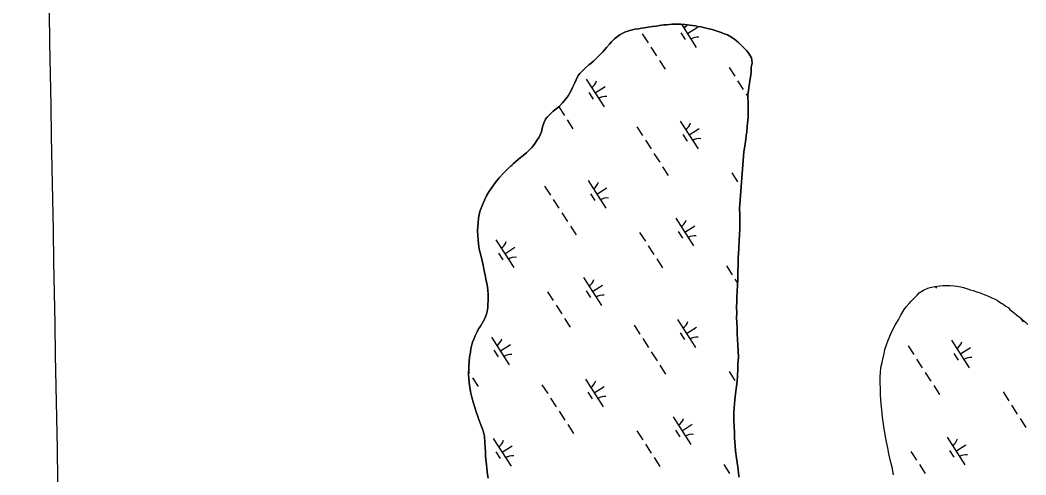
# Model space of a CAD drawing. Extents: x 3937982 to 3958556, y 219448 to 241894.
# Drawn here: x 3951376 to 3952902, y 228573 to 229263 of the extents above; entities that cross this region are included whole.
import ezdxf

# ---------------------------------------------------------------- set-up
doc = ezdxf.new("R2010")
doc.units = 0
for name, color, linetype in [('V-GRID-MAJR', 7, 'Continuous'), ('V-TOPO-SHOR', 7, 'Continuous'), ('V-WETL-SWMP', 7, 'Continuous')]:
    doc.layers.add(name, color=color, linetype=linetype)

msp = doc.modelspace()

# ---------------------------------------------------------------- linework, layer by layer
at = {"layer": 'V-GRID-MAJR'}
msp.add_spline([(3951546.997, 222374.883), (3951510.765, 224351.731), (3951399.696, 230411.652), (3951288.627, 236471.56), (3951286.871, 236567.353)], degree=3, dxfattribs=at)
at = {"layer": 'V-TOPO-SHOR'}
for points in [[(3952465.401, 228741.334), (3952466.137, 228751.248), (3952465.895, 228761.937), (3952465.283, 228769.123), (3952464.654, 228779.617), (3952464.431, 228786.416), (3952464.193, 228796.329), (3952463.581, 228802.933), (3952463.151, 228812.647), (3952463.517, 228817.509), (3952463.083, 228828.196), (3952463.444, 228834.804), (3952463.607, 228841.802), (3952464.144, 228852.688), (3952464.892, 228859.688), (3952465.227, 228871.544), (3952465.193, 228879.707), (3952465.522, 228893.312), (3952465.873, 228902.448), (3952466.589, 228916.055), (3952467.312, 228929.08), (3952467.863, 228936.467), (3952468.205, 228946.963), (3952468.177, 228953.57), (3952468.332, 228962.512), (3952468.308, 228968.34), (3952467.687, 228977.083), (3952474.118, 229063.011), (3952475.261, 229068.653), (3952476.205, 229074.875), (3952477.534, 229082.266), (3952478.091, 229088.099), (3952478.849, 229092.574), (3952479.59, 229100.934), (3952479.955, 229106.764), (3952480.893, 229114.348), (3952480.997, 229135.144), (3952480.546, 229149.328), (3952480.919, 229153.025), (3952481.863, 229159.636), (3952482.623, 229163.719), (3952483.567, 229169.943), (3952484.135, 229173.443), (3952485.083, 229179.278), (3952485.445, 229184.916), (3952485.611, 229191.523), (3952486.754, 229197.165), (3952486.537, 229202.607), (3952485.746, 229205.517), (3952483.59, 229209.59), (3952481.831, 229212.107), (3952478.703, 229215.982), (3952474.017, 229221.014), (3952471.871, 229223.142), (3952468.748, 229226.239), (3952466.018, 229228.559), (3952463.483, 229230.687), (3952459.97, 229233.587), (3952454.709, 229237.257), (3952449.642, 229240.149), (3952443.412, 229242.455), (3952439.713, 229243.993), (3952433.68, 229246.104), (3952426.479, 229248.212), (3952419.088, 229249.93), (3952413.251, 229251.458), (3952409.555, 229252.22), (3952404.304, 229253.17), (3952401.191, 229253.934), (3952396.523, 229254.497), (3952388.552, 229255.238), (3952384.663, 229255.998), (3952378.636, 229256.555), (3952375.136, 229256.735), (3952370.278, 229256.715), (3952365.42, 229256.305), (3952357.261, 229255.687), (3952352.792, 229255.277), (3952346.189, 229254.278), (3952341.917, 229253.481), (3952335.507, 229252.873), (3952329.291, 229251.873), (3952323.076, 229251.069), (3952318.998, 229250.469), (3952314.921, 229249.674), (3952309.092, 229248.871)], [(3952309.092, 229248.871), (3952305.598, 229248.079), (3952301.328, 229247.087), (3952298.416, 229246.104), (3952294.535, 229244.726), (3952289.493, 229242.178), (3952286.197, 229240.415), (3952280.578, 229236.503), (3952277.866, 229234.16), (3952273.612, 229229.477), (3952270.518, 229226.161), (3952265.681, 229220.891), (3952260.655, 229214.846), (3952257.558, 229211.722), (3952253.302, 229207.233), (3952250.398, 229204.501), (3952245.946, 229200.399), (3952242.655, 229197.47), (3952239.167, 229194.734), (3952233.748, 229189.854), (3952230.262, 229186.729), (3952225.425, 229181.848), (3952222.912, 229178.535), (3952219.832, 229172.303), (3952217.714, 229167.434), (3952214.245, 229160.617), (3952211.937, 229155.165), (3952207.691, 229147.956), (3952204.601, 229143.667), (3952199.381, 229137.425), (3952193.771, 229131.375), (3952184.862, 229124.342), (3952180.795, 229120.632), (3952175.96, 229115.559), (3952173.447, 229112.632), (3952171.135, 229107.764), (3952169.214, 229102.507), (3952168.452, 229099.007), (3952167.311, 229093.17), (3952165.965, 229089.666), (3952163.076, 229084.017), (3952160.952, 229080.898), (3952157.862, 229076.026), (3952155.351, 229072.518), (3952152.643, 229069.397), (3952148.195, 229064.713), (3952144.517, 229061.393), (3952137.543, 229055.728), (3952132.507, 229052.013), (3952124.375, 229044.982), (3952119.343, 229040.297), (3952111.988, 229033.073), (3952109.471, 229030.536), (3952102.895, 229023.317), (3952097.097, 229015.905), (3952093.233, 229010.836), (3952087.439, 229002.259), (3952083.773, 228996.025), (3952080.693, 228989.598), (3952077.805, 228982.785), (3952073.963, 228972.661), (3952071.868, 228962.546), (3952071.123, 228955.157), (3952070.396, 228943.688), (3952070.625, 228935.527), (3952071.649, 228923.677), (3952072.849, 228915.518), (3952075.62, 228904.066), (3952077.009, 228897.658), (3952078.786, 228890.862), (3952079.978, 228884.843), (3952081.766, 228875.717), (3952083.552, 228867.368), (3952084.742, 228861.932), (3952085.538, 228857.658), (3952085.749, 228853.386), (3952086.36, 228847.363), (3952086.571, 228843.478), (3952086.595, 228837.645), (3952085.846, 228831.231), (3952085.67, 228827.149), (3952084.725, 228820.925), (3952083.771, 228816.645), (3952081.078, 228810.22), (3952078.766, 228805.739), (3952074.52, 228798.725), (3952071.624, 228794.436), (3952069.505, 228789.957), (3952066.617, 228783.922), (3952064.884, 228780.027), (3952062.771, 228774.38), (3952061.622, 228770.489), (3952060.094, 228764.069), (3952059.338, 228759.012), (3952058.206, 228751.428), (3952057.647, 228745.79), (3952056.912, 228735.876), (3952056.567, 228725.574), (3952057.18, 228718.97), (3952058.194, 228709.256), (3952058.998, 228702.651)], [(3952701.538, 228573.127), (3952699.154, 228584.776), (3952697.569, 228592.155), (3952694.003, 228607.687), (3952693.209, 228611.57), (3952690.827, 228623.221), (3952689.236, 228631.571), (3952687.437, 228642.835), (3952686.434, 228650.216), (3952684.64, 228660.899), (3952683.62, 228671.97), (3952683.214, 228675.663), (3952682, 228687.123), (3952681.578, 228694.506), (3952681.533, 228704.808), (3952681.31, 228711.802), (3952681.265, 228722.103), (3952681.627, 228727.934), (3952682.371, 228735.907), (3952684.281, 228743.3), (3952685.426, 228748.551), (3952687.136, 228757.304), (3952688.472, 228763.335), (3952691.349, 228771.704), (3952693.463, 228777.542), (3952697.503, 228787.084), (3952700.391, 228793.511), (3952703.86, 228800.132), (3952709.263, 228809.29), (3952712.734, 228815.33), (3952717.752, 228823.708), (3952720.842, 228827.997), (3952725.096, 228833.07), (3952727.804, 228835.994), (3952731.672, 228840.289), (3952737.286, 228845.753), (3952740.575, 228849.073), (3952746.969, 228853.376), (3952753.565, 228856.124), (3952757.252, 228857.306), (3952764.244, 228858.696), (3952771.623, 228859.894), (3952776.089, 228860.497), (3952782.504, 228860.525), (3952786.974, 228860.157)], [(3952786.974, 228860.157), (3952793.391, 228859.6), (3952797.669, 228859.231), (3952803.698, 228858.09), (3952807.59, 228857.136), (3952813.621, 228855.411), (3952817.903, 228853.683), (3952822.184, 228852.534), (3952827.83, 228850.615), (3952831.527, 228849.464), (3952838.924, 228846.582), (3952846.71, 228843.701), (3952850.606, 228841.774), (3952855.474, 228839.462), (3952858.98, 228837.34), (3952865.022, 228833.674), (3952867.75, 228831.935), (3952872.038, 228829.039), (3952875.157, 228826.721), (3952878.086, 228824.011), (3952882.374, 228820.534), (3952884.912, 228818.406), (3952888.422, 228815.506), (3952893.882, 228811.254), (3952896.809, 228808.74), (3952899.344, 228806.614), (3952901.685, 228804.68), (3952905.005, 228801.002)], [(3952467.31, 228569.541), (3952466.315, 228575.171), (3952465.508, 228581.971), (3952464.105, 228591.682), (3952463.104, 228598.674), (3952461.889, 228609.551), (3952461.275, 228617.323), (3952460.253, 228628.786), (3952460.025, 228636.169), (3952459.397, 228647.05), (3952459.167, 228655.017), (3952459.116, 228666.873), (3952459.665, 228674.843), (3952460.777, 228687.09), (3952462.276, 228699.923), (3952463.214, 228707.701), (3952463.962, 228715.091), (3952464.511, 228722.672), (3952465.045, 228733.752), (3952465.401, 228741.334)], [(3952058.998, 228702.651), (3952059.996, 228696.827), (3952061.382, 228691), (3952063.946, 228682.073), (3952066.508, 228673.922), (3952068.085, 228668.681), (3952070.449, 228661.693), (3952072.611, 228655.678), (3952076.345, 228646.56), (3952078.704, 228640.158), (3952080.877, 228631.811), (3952081.506, 228621.513), (3952081.92, 228615.685), (3952082.346, 228606.94), (3952082.563, 228601.887), (3952082.974, 228596.253), (3952083.783, 228588.872), (3952084.394, 228582.849), (3952085.403, 228573.721), (3952086.593, 228568.284)]]:
    msp.add_lwpolyline(points, dxfattribs=at)
at = {"layer": 'V-WETL-SWMP'}
for p, q in [((3952379.5, 229256.476), (3952402.18, 229221.241)), ((3952320.251, 229241.887), (3952328.911, 229228.434)), ((3952378.913, 229243.132), (3952385.408, 229233.042)), ((3952388.648, 229242.263), (3952403.784, 229252.005)), ((3952333.241, 229221.707), (3952341.901, 229208.253)), ((3952346.231, 229201.526), (3952354.891, 229188.072)), ((3952451.818, 229190.999), (3952460.478, 229177.545)), ((3952235.25, 229173.255), (3952262.312, 229131.212)), ((3952248.781, 229152.233), (3952263.917, 229161.976)), ((3952464.808, 229170.819), (3952473.468, 229157.365)), ((3952239.046, 229153.103), (3952245.541, 229143.012)), ((3952477.798, 229150.638), (3952480.646, 229146.214)), ((3952193.636, 229131.27), (3952202.034, 229118.223)), ((3952206.364, 229111.496), (3952215.024, 229098.043)), ((3952311.951, 229100.97), (3952320.611, 229087.516)), ((3952377.816, 229109.565), (3952404.878, 229067.522)), ((3952381.612, 229089.412), (3952388.107, 229079.322)), ((3952391.347, 229088.543), (3952406.483, 229098.286)), ((3952324.941, 229080.789), (3952333.601, 229067.335)), ((3952337.931, 229060.608), (3952346.591, 229047.155)), ((3952121.639, 229042.435), (3952122.445, 229041.182)), ((3952350.921, 229040.428), (3952359.581, 229026.974)), ((3952456.079, 229030.869), (3952464.739, 229017.415)), ((3952172.084, 229010.94), (3952180.744, 228997.486)), ((3952237.949, 229019.535), (3952265.011, 228977.492)), ((3952469.069, 229010.688), (3952470.084, 229009.111)), ((3952241.745, 228999.383), (3952248.24, 228989.292)), ((3952251.48, 228998.514), (3952266.615, 229008.256)), ((3952185.074, 228990.76), (3952193.734, 228977.306)), ((3952198.063, 228970.579), (3952206.723, 228957.125)), ((3952211.053, 228950.398), (3952219.713, 228936.944)), ((3952371.078, 228962.237), (3952398.14, 228920.193)), ((3952384.609, 228941.215), (3952399.745, 228950.957)), ((3952316.212, 228940.84), (3952324.872, 228927.386)), ((3952374.874, 228942.084), (3952381.369, 228931.994)), ((3952098.081, 228929.506), (3952125.144, 228887.463)), ((3952111.613, 228908.484), (3952126.748, 228918.227)), ((3952329.202, 228920.659), (3952337.862, 228907.205)), ((3952101.877, 228909.353), (3952108.372, 228899.263)), ((3952342.192, 228900.478), (3952350.852, 228887.024)), ((3952447.779, 228889.952), (3952456.439, 228876.498)), ((3952231.211, 228872.207), (3952258.273, 228830.164)), ((3952244.742, 228851.186), (3952259.877, 228860.928)), ((3952460.769, 228869.771), (3952464.991, 228863.211)), ((3952764.675, 228858.767), (3952766.414, 228856.065)), ((3952176.345, 228850.81), (3952185.005, 228837.356)), ((3952235.007, 228852.055), (3952241.502, 228841.964)), ((3952189.334, 228830.629), (3952197.994, 228817.176)), ((3952894.301, 228810.894), (3952897.981, 228805.177)), ((3952202.324, 228810.449), (3952210.984, 228796.995)), ((3952307.912, 228799.922), (3952316.571, 228786.468)), ((3952373.777, 228808.517), (3952400.839, 228766.474)), ((3952387.308, 228787.495), (3952402.443, 228797.238)), ((3952091.343, 228782.178), (3952118.406, 228740.134)), ((3952377.572, 228788.365), (3952384.067, 228778.274)), ((3952104.875, 228761.156), (3952120.01, 228770.898)), ((3952320.901, 228779.741), (3952329.561, 228766.287)), ((3952723.474, 228768.963), (3952732.134, 228755.509)), ((3952789.339, 228777.558), (3952816.401, 228735.515)), ((3952802.87, 228756.536), (3952818.006, 228766.279)), ((3952095.139, 228762.025), (3952101.634, 228751.935)), ((3952333.891, 228759.561), (3952342.551, 228746.107)), ((3952793.135, 228757.405), (3952799.63, 228747.315)), ((3952346.881, 228739.38), (3952355.541, 228725.926)), ((3952736.464, 228748.782), (3952745.124, 228735.328)), ((3952056.695, 228729.371), (3952058.127, 228727.146)), ((3952062.457, 228720.419), (3952071.117, 228706.965)), ((3952452.04, 228729.821), (3952460.7, 228716.367)), ((3952749.454, 228728.601), (3952758.114, 228715.147)), ((3952168.044, 228709.893), (3952176.704, 228696.439)), ((3952233.909, 228718.487), (3952260.972, 228676.444)), ((3952247.44, 228697.466), (3952262.576, 228707.208)), ((3952762.444, 228708.421), (3952771.104, 228694.967)), ((3952181.034, 228689.712), (3952189.694, 228676.258)), ((3952237.705, 228698.335), (3952244.2, 228688.245)), ((3952867.602, 228698.862), (3952876.262, 228685.408)), ((3952880.592, 228678.681), (3952889.252, 228665.228)), ((3952194.024, 228669.531), (3952202.684, 228656.077)), ((3952367.038, 228661.189), (3952394.101, 228619.146)), ((3952893.582, 228658.501), (3952902.242, 228645.047)), ((3952207.014, 228649.35), (3952215.674, 228635.896)), ((3952380.57, 228640.167), (3952395.705, 228649.91)), ((3952094.042, 228628.458), (3952121.104, 228586.415)), ((3952312.172, 228639.792), (3952320.832, 228626.338)), ((3952370.834, 228641.036), (3952377.329, 228630.946)), ((3952782.601, 228630.23), (3952809.663, 228588.186)), ((3952107.573, 228607.436), (3952122.709, 228617.179)), ((3952325.162, 228619.611), (3952333.822, 228606.157)), ((3952796.132, 228609.208), (3952811.268, 228618.95)), ((3952097.838, 228608.306), (3952104.333, 228598.215)), ((3952338.152, 228599.43), (3952346.812, 228585.977)), ((3952727.735, 228608.833), (3952736.395, 228595.379)), ((3952786.397, 228610.077), (3952792.892, 228599.987)), ((3952443.739, 228588.904), (3952452.399, 228575.45)), ((3952740.725, 228588.652), (3952749.385, 228575.198))]:
    msp.add_line(p, q, dxfattribs=at)
for points in [[(3952171.135, 229107.763), (3952173.446, 229112.631), (3952175.96, 229115.558), (3952180.796, 229120.631), (3952184.862, 229124.342), (3952193.771, 229131.376), (3952199.381, 229137.425), (3952204.601, 229143.667), (3952207.692, 229147.956), (3952211.937, 229155.165), (3952214.245, 229160.617), (3952217.714, 229167.434), (3952219.831, 229172.302), (3952222.913, 229178.534), (3952225.426, 229181.849), (3952230.263, 229186.728), (3952233.748, 229189.853), (3952239.168, 229194.735), (3952242.655, 229197.471), (3952245.946, 229200.4), (3952250.398, 229204.501), (3952253.302, 229207.234), (3952257.558, 229211.722), (3952260.654, 229214.845), (3952265.681, 229220.892), (3952270.517, 229226.16), (3952273.612, 229229.477), (3952277.867, 229234.16), (3952280.578, 229236.504), (3952286.197, 229240.415), (3952289.493, 229242.178), (3952294.535, 229244.726), (3952298.416, 229246.104), (3952301.327, 229247.088), (3952305.598, 229248.078), (3952309.093, 229248.871), (3952314.92, 229249.673), (3952318.998, 229250.468), (3952323.076, 229251.069), (3952329.292, 229251.873), (3952335.507, 229252.872), (3952341.918, 229253.482), (3952346.19, 229254.278), (3952352.793, 229255.278), (3952357.261, 229255.686), (3952365.421, 229256.305), (3952370.278, 229256.714), (3952375.136, 229256.735), (3952378.635, 229256.556), (3952384.663, 229255.999), (3952388.553, 229255.239), (3952396.524, 229254.496), (3952401.191, 229253.933), (3952404.304, 229253.169), (3952409.555, 229252.22), (3952413.251, 229251.458), (3952419.088, 229249.929), (3952426.48, 229248.212), (3952433.68, 229246.105), (3952439.714, 229243.993), (3952443.413, 229242.455), (3952449.642, 229240.149), (3952454.708, 229237.256), (3952459.971, 229233.586), (3952463.482, 229230.686), (3952466.017, 229228.559), (3952468.748, 229226.239), (3952471.871, 229223.143), (3952474.018, 229221.015), (3952478.704, 229215.982), (3952481.83, 229212.108), (3952483.59, 229209.59), (3952485.746, 229205.518), (3952486.536, 229202.606), (3952486.754, 229197.165), (3952485.612, 229191.524), (3952485.446, 229184.916), (3952485.082, 229179.278), (3952484.135, 229173.444), (3952483.567, 229169.943), (3952482.623, 229163.72), (3952481.863, 229159.635), (3952480.92, 229153.024), (3952480.547, 229149.329), (3952480.997, 229135.144), (3952480.893, 229114.349), (3952479.954, 229106.765), (3952479.59, 229100.933), (3952478.849, 229092.573), (3952478.091, 229088.1), (3952477.533, 229082.267), (3952476.204, 229074.876), (3952475.26, 229068.653), (3952474.118, 229063.012), (3952467.687, 228977.084), (3952468.308, 228968.341), (3952468.333, 228962.511), (3952468.177, 228953.57), (3952468.206, 228946.963), (3952467.863, 228936.467), (3952467.312, 228929.079)], [(3952086.594, 228568.284), (3952085.404, 228573.721), (3952084.393, 228582.85), (3952083.784, 228588.872), (3952082.975, 228596.254), (3952082.562, 228601.888), (3952082.345, 228606.94), (3952081.919, 228615.684), (3952081.505, 228621.513), (3952080.878, 228631.81), (3952078.704, 228640.158), (3952076.344, 228646.561), (3952072.612, 228655.679), (3952070.448, 228661.694), (3952068.086, 228668.681), (3952066.508, 228673.921), (3952063.947, 228682.072), (3952061.382, 228691.001), (3952059.996, 228696.826), (3952058.999, 228702.652), (3952058.193, 228709.256), (3952057.179, 228718.969), (3952056.568, 228725.574), (3952056.912, 228735.876), (3952057.647, 228745.79), (3952058.205, 228751.429), (3952059.339, 228759.013), (3952060.094, 228764.069), (3952061.621, 228770.489), (3952062.77, 228774.381), (3952064.884, 228780.026), (3952066.616, 228783.921), (3952069.505, 228789.958), (3952071.624, 228794.437), (3952074.52, 228798.725), (3952078.766, 228805.74), (3952081.078, 228810.22), (3952083.771, 228816.645), (3952084.725, 228820.925), (3952085.669, 228827.148), (3952085.846, 228831.23), (3952086.596, 228837.646), (3952086.571, 228843.477), (3952086.359, 228847.363), (3952085.75, 228853.385), (3952085.538, 228857.659), (3952084.742, 228861.932), (3952083.552, 228867.368), (3952081.767, 228875.717), (3952079.978, 228884.844), (3952078.786, 228890.863), (3952077.008, 228897.658), (3952075.62, 228904.065), (3952072.849, 228915.519), (3952071.648, 228923.677), (3952070.625, 228935.527), (3952070.396, 228943.689), (3952071.123, 228955.158), (3952071.869, 228962.547), (3952073.963, 228972.662), (3952077.806, 228982.784), (3952080.692, 228989.599), (3952083.774, 228996.026), (3952087.439, 229002.26), (3952093.233, 229010.837), (3952097.098, 229015.906), (3952102.896, 229023.317), (3952109.472, 229030.536), (3952111.988, 229033.073), (3952119.342, 229040.296), (3952124.375, 229044.982), (3952132.507, 229052.013), (3952137.544, 229055.728), (3952144.516, 229061.394), (3952148.194, 229064.713), (3952152.643, 229069.397), (3952155.351, 229072.518), (3952157.862, 229076.027), (3952160.951, 229080.899), (3952163.075, 229084.018), (3952165.966, 229089.666), (3952167.311, 229093.17), (3952168.452, 229099.006), (3952169.214, 229102.507), (3952171.135, 229107.763)], [(3952467.312, 228929.079), (3952466.59, 228916.055), (3952465.872, 228902.448), (3952465.523, 228893.312), (3952465.193, 228879.706), (3952465.228, 228871.544), (3952464.891, 228859.687), (3952464.143, 228852.688), (3952463.607, 228841.802), (3952463.443, 228834.805), (3952463.083, 228828.196), (3952463.518, 228817.509), (3952463.15, 228812.648), (3952463.581, 228802.933), (3952464.193, 228796.328), (3952464.43, 228786.417), (3952464.654, 228779.616), (3952465.282, 228769.124), (3952465.896, 228761.936), (3952466.137, 228751.248), (3952465.402, 228741.333), (3952465.046, 228733.752), (3952464.511, 228722.672), (3952463.961, 228715.091), (3952463.215, 228707.702), (3952462.277, 228699.924), (3952460.778, 228687.091), (3952459.665, 228674.843), (3952459.116, 228666.872), (3952459.167, 228655.017), (3952459.396, 228647.05), (3952460.026, 228636.169), (3952460.252, 228628.785), (3952461.274, 228617.323), (3952461.89, 228609.552), (3952463.103, 228598.674), (3952464.105, 228591.682), (3952465.508, 228581.971), (3952466.314, 228575.172), (3952467.31, 228569.541)], [(3952701.537, 228573.127), (3952699.155, 228584.777), (3952697.568, 228592.156), (3952694.003, 228607.688), (3952693.209, 228611.571), (3952690.826, 228623.222), (3952689.235, 228631.572), (3952687.437, 228642.836), (3952686.434, 228650.217), (3952684.639, 228660.898), (3952683.619, 228671.971), (3952683.214, 228675.662), (3952681.999, 228687.123), (3952681.578, 228694.507), (3952681.534, 228704.807), (3952681.309, 228711.802), (3952681.265, 228722.102), (3952681.628, 228727.934), (3952682.371, 228735.906), (3952684.282, 228743.299), (3952685.426, 228748.551), (3952687.137, 228757.304), (3952688.471, 228763.335), (3952691.35, 228771.704), (3952693.463, 228777.543), (3952697.503, 228787.084), (3952700.391, 228793.51), (3952703.86, 228800.132), (3952709.262, 228809.29), (3952712.734, 228815.33), (3952717.751, 228823.708), (3952720.842, 228827.997), (3952725.096, 228833.069), (3952727.804, 228835.995), (3952731.672, 228840.288), (3952737.285, 228845.754), (3952740.574, 228849.072), (3952746.969, 228853.375), (3952753.565, 228856.124), (3952757.252, 228857.306), (3952764.243, 228858.697), (3952771.623, 228859.895), (3952776.09, 228860.497), (3952782.503, 228860.525), (3952786.975, 228860.156), (3952793.391, 228859.6), (3952797.668, 228859.23), (3952803.698, 228858.09), (3952807.589, 228857.135), (3952813.621, 228855.412), (3952817.904, 228853.682), (3952822.184, 228852.534), (3952827.829, 228850.615), (3952831.526, 228849.465), (3952838.924, 228846.582), (3952846.71, 228843.7), (3952850.605, 228841.773), (3952855.474, 228839.462), (3952858.981, 228837.34), (3952865.022, 228833.673), (3952867.75, 228831.936), (3952872.038, 228829.039), (3952875.158, 228826.721), (3952878.085, 228824.012), (3952882.375, 228820.533), (3952884.911, 228818.406), (3952888.422, 228815.506), (3952893.882, 228811.254), (3952896.808, 228808.74), (3952899.344, 228806.613), (3952901.684, 228804.68), (3952905.004, 228801.002)]]:
    msp.add_lwpolyline(points, dxfattribs=at)
for centre, start, end in [((3952373.898, 229265.617), 301.99668, 324.204169), ((3952403.798, 229219.165), 81.996677, 123.540335), ((3952234.031, 229175.588), 301.99668, 343.540338), ((3952263.931, 229129.136), 81.996677, 123.540335), ((3952376.597, 229111.898), 301.99668, 343.540338), ((3952406.497, 229065.446), 81.996677, 123.540335), ((3952236.729, 229021.868), 301.99668, 343.540338), ((3952266.629, 228975.416), 81.996677, 123.540335), ((3952369.859, 228964.569), 301.99668, 343.540338), ((3952399.759, 228918.118), 81.996677, 123.540335), ((3952096.862, 228931.839), 301.99668, 343.540338), ((3952126.762, 228885.387), 81.996677, 123.540335), ((3952229.991, 228874.54), 301.99668, 343.540338), ((3952259.891, 228828.088), 81.996677, 123.540335), ((3952372.557, 228810.85), 301.99668, 343.540338), ((3952402.457, 228764.398), 81.996677, 123.540335), ((3952090.124, 228784.51), 301.99668, 343.540338), ((3952788.12, 228779.891), 301.99668, 343.540338), ((3952120.024, 228738.059), 81.996677, 123.540335), ((3952818.02, 228733.439), 81.996677, 123.540335), ((3952232.69, 228720.82), 301.99668, 343.540338), ((3952262.59, 228674.368), 81.996677, 123.540335), ((3952365.819, 228663.522), 301.99668, 343.540338), ((3952395.719, 228617.07), 81.996677, 123.540335), ((3952781.382, 228632.562), 301.99668, 343.540338), ((3952092.823, 228630.791), 301.99668, 343.540338), ((3952122.723, 228584.339), 81.996677, 123.540335), ((3952811.282, 228586.111), 81.996677, 123.540335)]:
    msp.add_arc(centre, 17.623, start, end, dxfattribs=at)

doc.saveas('drawing.dxf')
